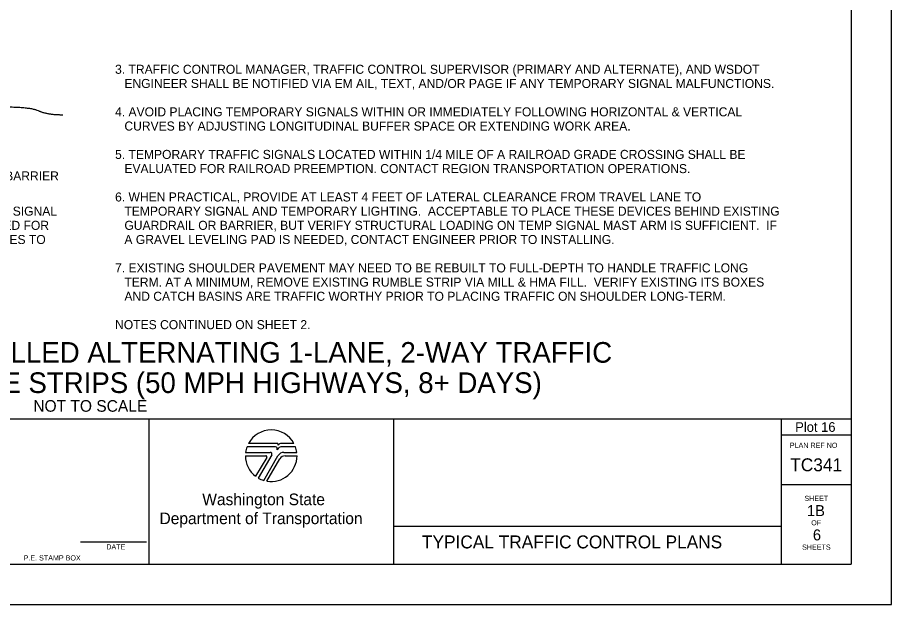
# Model space of a CAD drawing. Extents: x 99977 to 100176, y 99905 to 100011.
# Drawn here: x 100109.29 to 100116.06, y 99969.69 to 99974.24 of the extents above; entities that cross this region are included whole.
import ezdxf

# ---------------------------------------------------------------- set-up
doc = ezdxf.new("R2010")
doc.units = 0
for name, color, linetype in [('SH_DE_DetailHeading1Text', 7, 'Continuous'), ('SH_GI_GeneralNotesBodyText', 7, 'Continuous'), ('SH_GI_PlotLimits', 7, 'Continuous'), ('SH_GI_SheetBorder', 7, 'Continuous'), ('SH_GI_SheetLocationText', 7, 'Continuous'), ('SH_GI_SheetTextInCells', 7, 'Continuous'), ('SH_GI_TitleBlockText', 7, 'Continuous'), ('SH_GI_WSDOTLogo', 7, 'Continuous'), ('TR_WZ_WorkZoneDetails', 7, 'Continuous'), ('TR_WZ_WorkZoneTextCurrent', 7, 'Continuous')]:
    doc.layers.add(name, color=color, linetype=linetype)

msp = doc.modelspace()

# ---------------------------------------------------------------- linework, layer by layer
at = {"layer": 'SH_GI_PlotLimits'}
msp.add_lwpolyline([(100099.0625, 99969.6875), (100116.0625, 99969.6875), (100116.0625, 99980.6875), (100099.0625, 99980.6875)], close=True, dxfattribs=at)
at = {"layer": 'SH_GI_SheetBorder'}
for p, q in [((100115.75, 99980.375), (100115.75, 99970)), ((100100, 99971.1259), (100115.75, 99971.1259)), ((100110.3089, 99971.1259), (100110.3089, 99970)), ((100112.2055, 99971.1259), (100112.2055, 99970)), ((100115.2079, 99971.1259), (100115.2079, 99970)), ((100115.2079, 99971.0008), (100115.75, 99971.0008)), ((100115.2079, 99970.6176), (100115.75, 99970.6176)), ((100112.2055, 99970.2955), (100115.2079, 99970.2955)), ((100109.7797, 99970.1733), (100110.2914, 99970.1733)), ((100100, 99970), (100115.75, 99970))]:
    msp.add_line(p, q, dxfattribs=at)
at = {"layer": 'SH_GI_WSDOTLogo'}
for p, q in [((100111.2894, 99970.9094), (100111.0697, 99970.9094)), ((100111.303, 99970.9354), (100111.0815, 99970.9354)), ((100111.433, 99970.9354), (100111.3351, 99970.9354)), ((100111.343, 99970.9094), (100111.3429, 99970.9094)), ((100111.4448, 99970.9094), (100111.343, 99970.9094)), ((100111.0572, 99970.84), (100111.2148, 99970.84)), ((100111.059, 99970.8661), (100111.2496, 99970.8661)), ((100111.222, 99970.8277), (100111.1364, 99970.6807)), ((100111.261, 99970.8464), (100111.1567, 99970.6672)), ((100111.1989, 99970.6487), (100111.3089, 99970.839)), ((100111.2244, 99970.6428), (100111.3242, 99970.8156)), ((100111.3558, 99970.8661), (100111.4555, 99970.8661)), ((100111.3655, 99970.8394), (100111.4572, 99970.8394))]:
    msp.add_line(p, q, dxfattribs=at)
for centre, radius, start, end in [((100111.2572, 99970.84), 0.2, 28.47865, 151.53204), ((100111.2572, 99970.84), 0.2, 159.69598, 172.50569), ((100111.2894, 99970.8946), 0.0148, 327.8418, 89.99855), ((100111.3429, 99970.861), 0.0484, 89.99529, 147.82376), ((100111.303, 99970.9263), 0.00903, 329.87418, 90.00328), ((100111.3352, 99970.9066), 0.0287, 90.00721, 148.16763), ((100111.2572, 99970.84), 0.2, 7.49431, 20.29406), ((100111.2572, 99970.84), 0.2, 179.99864, 232.84327), ((100111.2149, 99970.8318), 0.0082, 329.74356, 90), ((100111.2572, 99970.84), 0.2, 260.54554, 359.80857), ((100111.2497, 99970.853), 0.0131, 329.76834, 90), ((100111.3558, 99970.8119), 0.0542, 90, 149.99738), ((100111.3654, 99970.7918), 0.0476, 90, 150.05432), ((100111.2572, 99970.84), 0.2, 239.79292, 253.0448)]:
    msp.add_arc(centre, radius, start, end, dxfattribs=at)
at = {"layer": 'TR_WZ_WorkZoneDetails'}
msp.add_open_spline([(100109.1405, 99973.5438), (100109.3917, 99973.544), (100109.5172, 99973.4819), (100109.6427, 99973.482)], degree=2, dxfattribs=at)

# ---------------------------------------------------------------- texts
at = {"layer": 'SH_DE_DetailHeading1Text'}
for s, height, p in [('SIMPLE TEMPORARY SIGNAL-CONTROLLED ALTERNATING 1-LANE, 2-WAY TRAFFIC', 0.16, (100105.196, 99971.5606)), ('25 WZSL + TEMP BARRIER + RUMBLE STRIPS (50 MPH HIGHWAYS, 8+ DAYS)', 0.16, (100105.441, 99971.3259)), ('NOT TO SCALE', 0.09, (100109.4141, 99971.1809))]:
    msp.add_text(s, height=height, rotation=360, dxfattribs=at).set_placement(p)
at = {"layer": 'SH_GI_GeneralNotesBodyText'}
for s, p in [('3. TRAFFIC CONTROL MANAGER, TRAFFIC CONTROL SUPERVISOR (PRIMARY AND ALTERNATE), AND WSDOT ', (100110.0475, 99973.7988)), ('ENGINEER SHALL BE NOTIFIED VIA EM AIL, TEXT, AND/OR PAGE IF ANY TEMPORARY SIGNAL MALFUNCTIONS.', (100110.1197, 99973.6889)), ('4. AVOID PLACING TEMPORARY SIGNALS WITHIN OR IMMEDIATELY FOLLOWING HORIZONTAL & VERTICAL ', (100110.0475, 99973.4691)), ('CURVES BY ADJUSTING LONGITUDINAL BUFFER SPACE OR EXTENDING WORK AREA.', (100110.1197, 99973.3592)), ('5. TEMPORARY TRAFFIC SIGNALS LOCATED WITHIN 1/4 MILE OF A RAILROAD GRADE CROSSING SHALL BE ', (100110.0475, 99973.1394)), ('EVALUATED FOR RAILROAD PREEMPTION. CONTACT REGION TRANSPORTATION OPERATIONS.', (100110.1197, 99973.0295)), ('6. WHEN PRACTICAL, PROVIDE AT LEAST 4 FEET OF LATERAL CLEARANCE FROM TRAVEL LANE TO ', (100110.0475, 99972.8097)), (' THIS SIGNAL ', (100108.9894, 99972.6998)), ('TEMPORARY SIGNAL AND TEMPORARY LIGHTING.  ACCEPTABLE TO PLACE THESE DEVICES BEHIND EXISTING ', (100110.1197, 99972.6998)), ('  THE SIGNAL IS TIMED FOR ', (100108.272, 99972.5899)), ('GUARDRAIL OR BARRIER, BUT VERIFY STRUCTURAL LOADING ON TEMP SIGNAL MAST ARM IS SUFFICIENT.  IF ', (100110.1197, 99972.5899)), (' TO ALLOW BICYCLES TO ', (100108.3553, 99972.48)), ('A GRAVEL LEVELING PAD IS NEEDED, CONTACT ENGINEER PRIOR TO INSTALLING.', (100110.1197, 99972.48)), ('7. EXISTING SHOULDER PAVEMENT MAY NEED TO BE REBUILT TO FULL-DEPTH TO HANDLE TRAFFIC LONG ', (100110.0475, 99972.2602)), ('TERM. AT A MINIMUM, REMOVE EXISTING RUMBLE STRIP VIA MILL & HMA FILL.  VERIFY EXISTING ITS BOXES ', (100110.1197, 99972.1503)), ('AND CATCH BASINS ARE TRAFFIC WORTHY PRIOR TO PLACING TRAFFIC ON SHOULDER LONG-TERM.', (100110.1197, 99972.0404)), ('NOTES CONTINUED ON SHEET 2.', (100110.0475, 99971.8206))]:
    msp.add_text(s, height=0.07, rotation=360, dxfattribs=at).set_placement(p)
at = {"layer": 'SH_GI_SheetBorder'}
msp.add_text('PLAN REF NO', height=0.040032, dxfattribs=at).set_placement((100115.2747, 99970.9008))
at = {"layer": 'SH_GI_SheetLocationText'}
msp.add_text('Plot 16', height=0.075, dxfattribs=at).set_placement((100115.3164, 99971.025))
at = {"layer": 'SH_GI_SheetTextInCells'}
for s, height, p in [('Washington State', 0.090072, (100110.7229, 99970.4571)), ('SHEET', 0.04003, (100115.3877, 99970.4896)), ('Department of Transportation', 0.090072, (100110.3916, 99970.3101)), ('OF', 0.04003, (100115.4406, 99970.3008)), ('DATE', 0.04003, (100109.9794, 99970.1141)), ('SHEETS', 0.04003, (100115.3698, 99970.112)), ('P.E. STAMP BOX', 0.040032, (100109.339, 99970.0286))]:
    msp.add_text(s, height=height, dxfattribs=at).set_placement(p)
at = {"layer": 'SH_GI_TitleBlockText'}
for s, height, p in [('TC341', 0.1, (100115.2784, 99970.72)), ('1B', 0.085, (100115.4076, 99970.3723)), ('6', 0.085, (100115.4534, 99970.1843)), ('TYPICAL TRAFFIC CONTROL PLANS', 0.1, (100112.4251, 99970.1224))]:
    msp.add_text(s, height=height, dxfattribs=at).set_placement(p)
at = {"layer": 'TR_WZ_WorkZoneTextCurrent'}
msp.add_text('TYPE 2 OR F-SHAPE TEMP BARRIER', height=0.07, dxfattribs=at).set_placement((100107.9633, 99972.9728))

doc.saveas('drawing.dxf')
